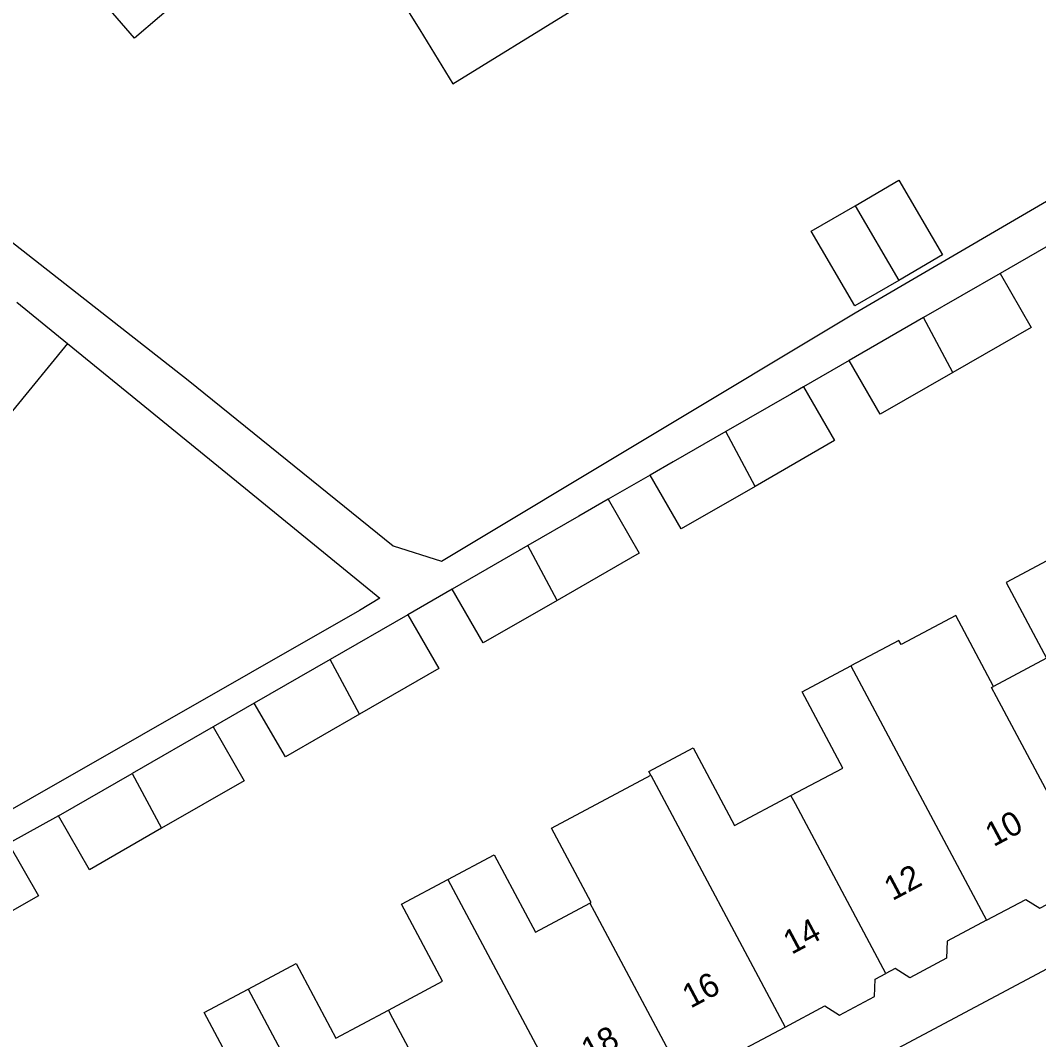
# Model space of a CAD drawing. Extents: x 160304 to 160954, y 383686 to 384161.
# Drawn here: x 160674.85 to 160717.32, y 383939.55 to 383982.06 of the extents above; entities that cross this region are included whole.
import ezdxf

# ---------------------------------------------------------------- set-up
doc = ezdxf.new("R2010")
doc.units = 0
for name, color, linetype in [('IMGEO_Pand', 7, 'Continuous'), ('IMGEO_Pand_nummerreeks', 7, 'Continuous'), ('IMGEO_Voetpad_open', 7, 'Continuous')]:
    doc.layers.add(name, color=color, linetype=linetype)

msp = doc.modelspace()

# ---------------------------------------------------------------- linework, layer by layer
at = {"layer": 'IMGEO_Pand'}
for points in [[(160686.789, 383982.829), (160684.992, 383983.088), (160683.471, 383984.653), (160681.691, 383983.111), (160679.618, 383981.315), (160675.802, 383985.721)], [(160686.789, 383982.829), (160688.642, 383982.561), (160690.278, 383983.654), (160691.505, 383981.661), (160692.889, 383979.413), (160697.845, 383982.465)], [(160709.661, 383974.328), (160711.486, 383975.394), (160713.305, 383972.282), (160711.481, 383971.215)], [(160711.481, 383971.215), (160709.656, 383970.149), (160707.836, 383973.261), (160709.661, 383974.328)], [(160709.661, 383974.328), (160711.481, 383971.215)], [(160715.716, 383971.502), (160712.518, 383969.66)], [(160715.716, 383971.502), (160717.01, 383969.256), (160713.739, 383967.372)], [(160674.702, 383970.304), (160676.813, 383968.584)], [(160712.518, 383969.66), (160709.422, 383967.877)], [(160713.739, 383967.372), (160712.518, 383969.66)], [(160676.813, 383968.584), (160674.521, 383965.773), (160672.381, 383967.517)], [(160713.739, 383967.372), (160710.715, 383965.631), (160709.422, 383967.877)], [(160707.512, 383966.777), (160707.012, 383966.489), (160704.27, 383964.91)], [(160707.512, 383966.777), (160708.805, 383964.531), (160705.492, 383962.623)], [(160704.27, 383964.91), (160702.079, 383963.648), (160701.122, 383963.097)], [(160705.492, 383962.623), (160704.27, 383964.91)], [(160705.492, 383962.623), (160702.416, 383960.851), (160701.122, 383963.097)], [(160699.37, 383962.088), (160698.147, 383961.384), (160696.01, 383960.153)], [(160699.37, 383962.088), (160700.664, 383959.842), (160697.235, 383957.868)], [(160696.01, 383960.153), (160692.866, 383958.343)], [(160697.235, 383957.868), (160696.01, 383960.153)], [(160717.868, 383959.637), (160715.957, 383958.62), (160717.641, 383955.457), (160715.438, 383954.285)], [(160697.235, 383957.868), (160694.159, 383956.097), (160692.866, 383958.343)], [(160691.007, 383957.272), (160687.771, 383955.408)], [(160691.007, 383957.272), (160692.3, 383955.026), (160688.995, 383953.123)], [(160715.438, 383954.285), (160713.865, 383957.24), (160711.587, 383956.027), (160711.493, 383956.203), (160709.491, 383955.137)], [(160687.771, 383955.408), (160684.61, 383953.588)], [(160688.995, 383953.123), (160687.771, 383955.408)], [(160706.987, 383949.729), (160709.149, 383950.88), (160707.458, 383954.055), (160709.491, 383955.137)], [(160709.491, 383955.137), (160715.148, 383944.531)], [(160719.327, 383946.799), (160715.565, 383953.853), (160715.358, 383954.242), (160715.438, 383954.285)], [(160688.995, 383953.123), (160685.903, 383951.342), (160684.61, 383953.588)], [(160682.887, 383952.596), (160679.514, 383950.654)], [(160682.887, 383952.596), (160684.18, 383950.35), (160680.742, 383948.37)], [(160701.144, 383950.583), (160701.062, 383950.736), (160702.912, 383951.721), (160704.638, 383948.479), (160706.987, 383949.729)], [(160676.446, 383948.887), (160679.514, 383950.654)], [(160679.514, 383950.654), (160680.742, 383948.37)], [(160698.602, 383945.244), (160698.65, 383945.27), (160696.997, 383948.374), (160701.144, 383950.583)], [(160701.144, 383950.583), (160706.746, 383940.079)], [(160710.945, 383942.309), (160707.173, 383949.381), (160706.987, 383949.729)], [(160680.742, 383948.37), (160677.74, 383946.641), (160676.446, 383948.887)], [(160674.363, 383947.727), (160675.604, 383945.557), (160672.453, 383943.756)], [(160692.685, 383946.236), (160694.617, 383947.264), (160696.335, 383944.037), (160698.602, 383945.244)], [(160715.148, 383944.531), (160716.779, 383945.399), (160717.372, 383945.03), (160718.882, 383945.833), (160718.907, 383946.575), (160719.327, 383946.799)], [(160690.203, 383940.785), (160692.456, 383941.985), (160690.743, 383945.202), (160692.685, 383946.236)], [(160692.685, 383946.236), (160698.356, 383935.602)], [(160698.602, 383945.244), (160698.781, 383944.909), (160702.559, 383937.824)], [(160715.148, 383944.531), (160713.504, 383943.656), (160713.48, 383942.954), (160711.941, 383942.135), (160711.332, 383942.515), (160710.945, 383942.309)], [(160684.35, 383941.66), (160686.35, 383942.725), (160688.006, 383939.615), (160690.203, 383940.785)], [(160706.746, 383940.079), (160708.402, 383940.961), (160709.015, 383940.579), (160710.473, 383941.356), (160710.498, 383942.071), (160710.945, 383942.309)], [(160681.808, 383936.323), (160684.167, 383937.579), (160682.515, 383940.683), (160684.35, 383941.66)], [(160684.35, 383941.66), (160689.965, 383931.129)], [(160694.163, 383933.361), (160690.389, 383940.437), (160690.203, 383940.785)], [(160702.559, 383937.824), (160702.96, 383938.038), (160703.566, 383937.66), (160705.073, 383938.462), (160705.099, 383939.202), (160706.746, 383940.079)]]:
    msp.add_lwpolyline(points, dxfattribs=at)
at = {"layer": 'IMGEO_Voetpad_open'}
for points in [[(160667.71, 383978.714), (160669.487, 383976.727), (160681.857, 383967.052), (160690.402, 383960.141), (160692.419, 383959.507), (160709.672, 383969.859), (160723.45, 383977.91), (160723.634, 383978.018), (160720.824, 383982.828), (160726.65, 383986.232)], [(160717.623, 383972.6), (160715.716, 383971.502)], [(160676.813, 383968.584), (160684.239, 383962.534), (160689.847, 383957.964), (160688.992, 383957.451), (160666.156, 383944.39)], [(160709.422, 383967.877), (160707.512, 383966.777)], [(160701.122, 383963.097), (160699.37, 383962.088)], [(160692.866, 383958.343), (160691.007, 383957.272)], [(160684.61, 383953.588), (160682.887, 383952.596)], [(160678.654, 383921.738), (160737.631, 383953.138)], [(160676.446, 383948.887), (160674.363, 383947.727)]]:
    msp.add_lwpolyline(points, dxfattribs=at)

# ---------------------------------------------------------------- texts
at = {"layer": 'IMGEO_Pand_nummerreeks'}
for s, rotation, p in [('10', 28.0577, (160715.436, 383947.575)), ('12', 28.0578, (160711.22, 383945.328)), ('14', 28.0577, (160707.013, 383943.085)), ('16', 28.0577, (160702.802, 383940.841)), ('18', 28.0578, (160698.593, 383938.598))]:
    msp.add_text(s, height=1, rotation=rotation, dxfattribs=at).set_placement(p)

doc.saveas('drawing.dxf')
